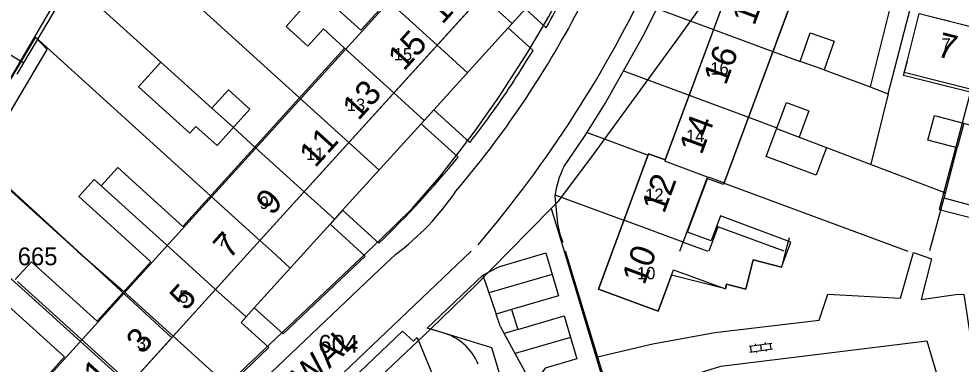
# Model space of a CAD drawing. Extents: x 148816 to 151297, y 399515 to 402500.
# Drawn here: x 149828.5 to 149923.7, y 400988.6 to 401023.5 of the extents above; entities that cross this region are included whole.
import ezdxf

# ---------------------------------------------------------------- set-up
doc = ezdxf.new("R2010")
doc.units = 0
for name, color, linetype in [('B01 Hoofdgebouw  [D] Norm', 7, 'Continuous'), ('B01 Hoofdgebouw  [T] Norm', 7, 'Continuous'), ('B01 hoofgebouw', 7, 'Continuous'), ('B02 Bijgebouw  [D] Norm', 7, 'Continuous'), ('B07 Tussenmuur  [D] Norm', 7, 'Continuous'), ('G01 perceelsgrens', 7, 'Continuous'), ('S02 Open verharding  Norm', 7, 'Continuous'), ('T04 Haag heg  [D] Gem', 7, 'Continuous'), ('T04 Haag heg  [D] Norm', 7, 'Continuous'), ('V00 Kant verharding algemeen  [D] Norm', 7, 'Continuous'), ('V00 Kant verharding algemeen  [T] Norm', 7, 'Continuous'), ('V00 Kant verharding algemeen secundair  [T] Gem', 7, 'Continuous'), ('Z01 perceelnummer', 7, 'Continuous'), ('Z02 huisnummer', 7, 'Continuous'), ('Z02 Huisnummer  [Tekst] Norm', 7, 'Continuous'), ('Z06 straatnaam', 7, 'Continuous')]:
    doc.layers.add(name, color=color, linetype=linetype)

msp = doc.modelspace()

# ---------------------------------------------------------------- linework, layer by layer
at = {"layer": 'B01 Hoofdgebouw  [D] Norm'}
for p, q in [((149863.069, 401022.333), (149856.556, 401028.239)), ((149863.069, 401022.333), (149868.641, 401028.477)), ((149857.083, 401024.461), (149855.515, 401022.732)), ((149857.713, 401020.739), (149855.515, 401022.732)), ((149859.281, 401022.467), (149857.713, 401020.739)), ((149861.426, 401020.522), (149859.281, 401022.467)), ((149905.52, 401022.42), (149899.714, 401006.736)), ((149845.085, 401002.502), (149861.426, 401020.522)), ((149893.82, 401009.24), (149893.767, 401009.098)), ((149836.833, 401006.629), (149838.503, 401008.471)), ((149845.085, 401002.502), (149838.503, 401008.471)), ((149836.138, 401007.259), (149834.568, 401005.527)), ((149895.289, 401000), (149898.069, 401007.504)), ((149899.714, 401006.736), (149898.017, 401007.364)), ((149840.662, 401000), (149834.568, 401005.527)), ((149840.662, 401000), (149841.84, 400998.933)), ((149829.795, 400998.952), (149828.163, 400997.15)), ((149836.422, 400992.95), (149829.795, 400998.952)), ((149841.84, 400998.933), (149836.422, 400992.95)), ((149826.741, 400995.133), (149833.144, 400989.33)), ((149833.144, 400989.33), (149830.135, 400986.01))]:
    msp.add_line(p, q, dxfattribs=at)
msp.add_lwpolyline([(149932.37, 401015.62), (149932.014, 401014.215), (149917.884, 401017.775), (149918.24, 401019.18)], dxfattribs=at)
at = {"layer": 'B01 Hoofdgebouw  [T] Norm'}
for p, q in [((149851.88, 401000), (149880.02, 401031.03)), ((149893.82, 401009.24), (149901.26, 401029.33)), ((149907.26, 401027.11), (149905.52, 401022.42)), ((149918.24, 401019.18), (149919.46, 401024.03)), ((149919.46, 401024.03), (149933.59, 401020.47)), ((149888.49, 401000), (149892.12, 401009.85)), ((149892.12, 401009.85), (149893.82, 401009.24)), ((149906.33, 401001.38), (149905.98, 401000)), ((149835.11, 400981.5), (149851.88, 401000)), ((149887.07, 400996.16), (149888.49, 401000)), ((149905.98, 401000), (149905.57, 400998.4)), ((149902.7, 400999.13), (149901.96, 400996.19)), ((149905.57, 400998.4), (149902.7, 400999.13)), ((149894.45, 400997.58), (149893.1, 400993.94)), ((149899.89, 400996.2), (149894.45, 400997.58)), ((149893.1, 400993.94), (149887.07, 400996.16)), ((149900.01, 400996.69), (149899.89, 400996.2)), ((149901.96, 400996.19), (149900.01, 400996.69))]:
    msp.add_line(p, q, dxfattribs=at)
at = {"layer": 'B01 hoofgebouw'}
for points in [[(149843.009, 401000), (149874.902, 401035.174), (149872.586, 401037.273), (149873.711, 401039.608), (149875.5, 401038.84)], [(149851.884, 401000), (149880.02, 401031.03), (149877.95, 401032.91), (149878.72, 401033.68), (149880.09, 401036.87), (149875.5, 401038.84)], [(149905.52, 401022.42), (149907.26, 401027.11), (149901.26, 401029.33), (149893.82, 401009.24), (149892.12, 401009.85), (149888.487, 401000)], [(149918.24, 401019.181), (149919.46, 401024.031), (149933.59, 401020.47), (149932.37, 401015.62)], [(149898.142, 401007.541), (149899.776, 401006.936), (149905.52, 401022.42)], [(149918.24, 401019.181), (149917.968, 401018.101), (149932.098, 401014.54), (149932.37, 401015.62)], [(149906.164, 401000), (149906.513, 401000.941), (149899.389, 401003.585), (149898.446, 401001.044), (149896.064, 401001.928), (149898.142, 401007.541)], [(149831.57, 400985.03), (149830.449, 400986.148), (149843.009, 401000)], [(149831.57, 400985.03), (149835.11, 400981.5), (149851.884, 401000)], [(149888.487, 401000), (149887.07, 400996.16), (149893.1, 400993.94)], [(149893.1, 400993.94), (149894.658, 400998.14), (149899.89, 400996.2), (149900.01, 400996.69), (149901.96, 400996.19), (149902.7, 400999.13), (149905.57, 400998.4), (149906.164, 401000)]]:
    msp.add_lwpolyline(points, dxfattribs=at)
at = {"layer": 'B02 Bijgebouw  [D] Norm'}
for p, q in [((149850.2, 401012.508), (149848.025, 401014.459)), ((149923.984, 401012.947), (149923.322, 401010.442)), ((149905.069, 401012.394), (149907.332, 401011.542)), ((149899.137, 401002.483), (149898.208, 401000)), ((149905.837, 401000), (149899.137, 401002.483))]:
    msp.add_line(p, q, dxfattribs=at)
for points in [[(149910.867, 401021.227), (149909.858, 401018.33), (149907.439, 401019.172), (149908.448, 401022.069)], [(149842.845, 401019.103), (149848.025, 401014.459), (149849.693, 401016.319), (149851.868, 401014.368), (149848.557, 401010.677), (149846.404, 401012.608), (149845.805, 401011.94), (149840.604, 401016.604)], [(149909.065, 401007.686), (149904.012, 401009.589), (149906.069, 401015.051), (149908.332, 401014.199), (149907.332, 401011.542), (149910.121, 401010.492)], [(149927.372, 401012.051), (149925.366, 401004.463), (149921.979, 401005.358), (149923.322, 401010.442), (149920.354, 401011.226), (149921.016, 401013.731)]]:
    msp.add_lwpolyline(points, close=True, dxfattribs=at)
at = {"layer": 'B07 Tussenmuur  [D] Norm'}
for p, q in [((149870.76, 401020.819), (149865.786, 401025.329)), ((149870.76, 401020.819), (149865.786, 401025.329)), ((149898.698, 401022.407), (149904.698, 401020.187)), ((149898.698, 401022.407), (149904.698, 401020.187)), ((149866.4, 401016.011), (149861.426, 401020.522)), ((149866.4, 401016.011), (149861.426, 401020.522)), ((149861.853, 401010.997), (149856.879, 401015.508)), ((149861.853, 401010.997), (149856.879, 401015.508)), ((149896.241, 401015.767), (149902.241, 401013.547)), ((149896.241, 401015.767), (149902.241, 401013.547)), ((149857.336, 401006.016), (149852.362, 401010.527)), ((149857.336, 401006.016), (149852.362, 401010.527)), ((149898.069, 401007.504), (149893.767, 401009.098)), ((149898.069, 401007.504), (149893.767, 401009.098)), ((149844.143, 401000), (149836.138, 401007.259)), ((149844.143, 401000), (149836.138, 401007.259)), ((149852.865, 401001.087), (149847.892, 401005.597)), ((149852.865, 401001.087), (149847.892, 401005.597)), ((149895.629, 401000.921), (149889.646, 401003.138)), ((149895.629, 401000.921), (149889.646, 401003.138)), ((149848.394, 400996.157), (149844.156, 401000)), ((149848.394, 400996.157), (149844.156, 401000)), ((149839.762, 400986.631), (149828.386, 400996.948)), ((149839.762, 400986.631), (149828.386, 400996.948)), ((149839.131, 400995.941), (149844.114, 400991.43)), ((149839.131, 400995.941), (149844.114, 400991.43))]:
    msp.add_line(p, q, dxfattribs=at)
at = {"layer": 'G01 perceelsgrens'}
for points in [[(149829.015, 401019.031), (149833.208, 401026.13), (149845.925, 401047.958)], [(149863.801, 401000), (149865.026, 401001.157), (149868.26, 401004.333), (149871.009, 401007.501), (149873, 401010.039), (149874.615, 401012.183), (149877.022, 401015.562), (149879.945, 401020.11), (149882.063, 401023.736), (149884.004, 401027.623), (149886.649, 401033.19), (149887.378, 401035.176)], [(149882.298, 401004.311), (149883.038, 401005.064), (149886.288, 401009.413), (149895.362, 401021.841), (149900.904, 401029.582)], [(149816.297, 401024.758), (149817.187, 401026.195), (149829.015, 401019.031)], [(149921.496, 401004.212), (149932.401, 401001.425), (149932.984, 401014.266), (149934.503, 401020.467), (149933.59, 401020.47), (149926.301, 401022.307), (149921.496, 401004.212)], [(149828.349, 401017.902), (149829.015, 401019.031)], [(149834.463, 401000), (149824.817, 401008.868), (149821.462, 401002.835)], [(149878.058, 401000), (149882.298, 401004.311)], [(149882.298, 401004.311), (149883.6, 401000)], [(149824.612, 401000), (149839.629, 400986.484), (149843.964, 400991.265), (149834.463, 401000)], [(149837.949, 400975.343), (149851.425, 400988.306), (149863.801, 401000)], [(149870.121, 400992.183), (149871.217, 400993.223), (149874.559, 400996.443), (149878.058, 401000)], [(149883.6, 401000), (149893.387, 400967.581), (149901.028, 400942.025), (149910.946, 400909.409), (149922.179, 400872.258), (149929.935, 400846.69), (149934.58, 400845.21)], [(149823.773, 400944.568), (149823.407, 400945.604), (149823.369, 400946.641), (149823.489, 400947.357), (149823.825, 400948.159), (149825.729, 400950.057), (149847.683, 400970.87), (149870.121, 400992.183)], [(149870.121, 400992.183), (149876.273, 400990.292), (149885.433, 400959.843), (149897.728, 400918.553), (149908.208, 400883.742), (149916.979, 400854.398), (149921.351, 400840.367)]]:
    msp.add_lwpolyline(points, dxfattribs=at)
at = {"layer": 'S02 Open verharding  Norm'}
for p, q in [((149902.289, 400990.419), (149904.568, 400990.731)), ((149902.37, 400989.825), (149904.649, 400990.137)), ((149902.519, 400989.845), (149902.438, 400990.44)), ((149902.913, 400990.656), (149902.933, 400990.507)), ((149903.428, 400990.575), (149903.51, 400989.981)), ((149903.903, 400990.792), (149903.924, 400990.643)), ((149904.5, 400990.116), (149904.419, 400990.711)), ((149903.014, 400989.913), (149903.035, 400989.764)), ((149904.005, 400990.049), (149904.025, 400989.9))]:
    msp.add_line(p, q, dxfattribs=at)
at = {"layer": 'T04 Haag heg  [D] Gem'}
for p, q in [((149837.034, 401033.502), (149817.382, 401000)), ((149856.879, 401015.508), (149838.351, 401032.324)), ((149842.845, 401019.103), (149833.538, 401027.542)), ((149878.336, 401023.007), (149875.268, 401025.79)), ((149892.975, 401024.527), (149898.698, 401022.407)), ((149847.892, 401005.597), (149830.2, 401021.64)), ((149873.828, 401018.036), (149870.76, 401020.819)), ((149819.29, 401000), (149831.368, 401020.397)), ((149904.698, 401020.187), (149907.439, 401019.172)), ((149889.602, 401018.226), (149896.241, 401015.767)), ((149909.858, 401018.33), (149914.52, 401016.604)), ((149869.468, 401013.228), (149866.4, 401016.011)), ((149916.347, 401015.928), (149914.575, 401008.802)), ((149902.241, 401013.547), (149905.104, 401012.487)), ((149852.362, 401010.527), (149850.189, 401012.497)), ((149885.913, 401012.007), (149892.074, 401009.725)), ((149864.921, 401008.214), (149861.853, 401010.997)), ((149910.121, 401010.492), (149922.123, 401005.903)), ((149834.436, 401000), (149824.581, 401008.936)), ((149899.766, 401006.876), (149918.338, 401000)), ((149860.404, 401003.233), (149857.336, 401006.016)), ((149882.678, 401005.719), (149889.646, 401003.138)), ((149921.944, 401005.367), (149920.516, 401000.048)), ((149854.064, 401000), (149852.865, 401001.087)), ((149895.629, 401000.921), (149898.117, 401000)), ((149834.436, 401000), (149839.131, 400995.941)), ((149855.935, 400998.304), (149854.064, 401000)), ((149851.465, 400993.373), (149848.394, 400996.157)), ((149849.677, 400986.388), (149844.114, 400991.43))]:
    msp.add_line(p, q, dxfattribs=at)
at = {"layer": 'T04 Haag heg  [D] Norm'}
for p, q in [((149877.947, 401022.578), (149870.431, 401014.29)), ((149869.155, 401012.883), (149861.228, 401004.142)), ((149859.952, 401002.734), (149852.304, 400994.299))]:
    msp.add_line(p, q, dxfattribs=at)
at = {"layer": 'V00 Kant verharding algemeen  [D] Norm'}
for points in [[(149881.796, 401022.597), (149879.693, 401024.504), (149877.947, 401022.578), (149880.458, 401020.301)], [(149818.501, 400998.667), (149831.368, 401020.397), (149830.2, 401021.64), (149816.475, 400998.633)], [(149874.071, 401010.989), (149870.431, 401014.29), (149869.155, 401012.883), (149872.882, 401009.503)], [(149864.89, 401000.821), (149861.228, 401004.142), (149859.952, 401002.734), (149863.501, 400999.515)], [(149855.223, 400991.652), (149852.304, 400994.299), (149850.965, 400992.822), (149853.773, 400990.276)]]:
    msp.add_lwpolyline(points, dxfattribs=at)
at = {"layer": 'V00 Kant verharding algemeen  [T] Norm'}
for p, q in [((149891.55, 401021.69), (149894.7, 401027.96)), ((149916.933, 401026.327), (149914.52, 401016.604)), ((149916.347, 401015.928), (149918.909, 401025.892)), ((149887.76, 401014.95), (149891.55, 401021.69)), ((149914.52, 401016.604), (149916.347, 401015.928)), ((149885.72, 401011.7), (149887.76, 401014.95)), ((149883.58, 401008.54), (149885.72, 401011.7)), ((149882.66, 401005.58), (149882.93, 401002.81)), ((149882.93, 401002.81), (149883.16, 401001.75)), ((149883.16, 401001.75), (149883.46, 401000.91)), ((149822.5, 400950.89), (149874.22, 401000)), ((149866.58, 400999.67), (149864.95, 400998.15)), ((149932.18, 400840.77), (149883.74, 401000)), ((149855.223, 400991.652), (149863.504, 400999.512)), ((149864.95, 400998.15), (149820.39, 400955.82)), ((149878.291, 400994.112), (149876.739, 400993.657)), ((149877.18, 400992.37), (149876.739, 400993.657)), ((149871.25, 400991.8), (149869.77, 400992.23)), ((149877.18, 400992.37), (149877.545, 400991.7)), ((149878.916, 400992.102), (149877.545, 400991.7)), ((149848.19, 400973.79), (149867.29, 400991.95)), ((149867.29, 400991.95), (149868.39, 400990.93)), ((149868.39, 400990.93), (149868.76, 400991.28)), ((149868.76, 400991.28), (149870.67, 400986.65)), ((149845.874, 400982.778), (149853.773, 400990.276))]:
    msp.add_line(p, q, dxfattribs=at)
for points in [[(149875.39, 400997.59), (149877.021, 400998.448), (149881.752, 400999.834), (149883.022, 400995.498), (149878.291, 400994.112), (149878.916, 400992.102), (149883.613, 400993.478), (149884.888, 400989.125), (149881.686, 400988.187), (149880.962, 400987.171), (149880.64, 400986.03)], [(149886.979, 400989.352), (149892.551, 400990.649), (149898.818, 400991.783), (149909.353, 400993.047), (149910.227, 400995.666), (149917.596, 400995.26), (149918.89, 400999.886), (149920.723, 400999.239), (149919.68, 400995.147), (149923.182, 400995.653), (149923.97, 400995.684), (149925.739, 400984.078), (149926.284, 400982.129), (149930.601, 400982.386)], [(149888.322, 400984.939), (149899.448, 400988.413), (149920.238, 400990.94), (149925.55, 400973.017), (149929.745, 400959.347), (149928.63, 400958.857), (149930.702, 400952.124)]]:
    msp.add_lwpolyline(points, dxfattribs=at)
for centre, radius, start, end in [((149794.083, 401072.207), 100.771, 330.50774, 334.63569), ((149782.904, 401079.024), 120.864, 319.58766, 335.02881), ((149797.286, 401070.38), 99.08, 319.52866, 332.29794), ((149794.083, 401072.207), 100.771, 324.84184, 328.99663), ((149796.386, 401071.9), 98.717, 321.90082, 324.21816), ((149796.386, 401071.9), 98.717, 313.94302, 320.79591), ((149891.393, 401004.489), 8.801, 152.59177, 172.87661), ((149850.459, 401021.073), 26.795, 306.98856, 325.95088), ((149869.859, 400986.5), 5.48, 22.5351, 75.29229)]:
    msp.add_arc(centre, radius, start, end, dxfattribs=at)
at = {"layer": 'V00 Kant verharding algemeen secundair  [T] Gem'}
for p, q in [((149869.77, 400992.23), (149875.39, 400997.59)), ((149875.39, 400997.59), (149876.739, 400993.657)), ((149882.387, 400997.666), (149876.005, 400995.797)), ((149880.64, 400986.03), (149877.545, 400991.7)), ((149884.25, 400991.301), (149878.657, 400989.664))]:
    msp.add_line(p, q, dxfattribs=at)

# ---------------------------------------------------------------- texts
at = {"layer": 'Z01 perceelnummer'}
for s, p in [('665', (149828.403, 400998.591)), ('604', (149858.783, 400989.755))]:
    msp.add_text(s, height=1.8, dxfattribs=at).set_placement(p)
at = {"layer": 'Z02 huisnummer'}
for s, rotation, p in [('17', 47.79566, (149871.305, 401022.852)), ('18', 69.69875, (149902.812, 401022.722)), ('15', 47.79566, (149867.414, 401018.139)), ('7', 345.8804, (149921.136, 401019.739)), ('16', 69.69875, (149899.937, 401016.698)), ('13', 47.79566, (149862.808, 401013.122)), ('14', 69.69875, (149897.494, 401009.67)), ('11', 47.79566, (149858.45, 401008.367)), ('12', 69.7525, (149893.707, 401003.73)), ('9', 47.79566, (149854.08, 401003.528)), ('7', 47.79566, (149849.78, 400999.124)), ('10', 69.64504, (149891.705, 400996.507)), ('5', 47.79566, (149845.376, 400993.897)), ('3', 47.79566, (149840.976, 400989.496)), ('1', 47.79566, (149836.658, 400986.303))]:
    msp.add_text(s, height=2.5, rotation=rotation, dxfattribs=at).set_placement(p)
at = {"layer": 'Z02 Huisnummer  [Tekst] Norm'}
for s, p in [('7', (149921.723, 401020.279)), ('15', (149866.386, 401019.296)), ('16', (149898.364, 401017.859)), ('13', (149861.644, 401014.18)), ('14', (149895.917, 401011.029)), ('11', (149857.524, 401009.231)), ('12', (149891.794, 401005.092)), ('9', (149852.839, 401004.281)), ('7', (149848.606, 401000.5)), ('10', (149890.96, 400997.17)), ('5', (149844.717, 400994.8)), ('3', (149840.439, 400990.108))]:
    msp.add_text(s, height=1.25, dxfattribs=at).set_placement(p)
at = {"layer": 'Z06 straatnaam'}
for s, rotation, p in [('CATHARINASTRAAT', 347.46498, (149917.362, 401029.569)), ('SELISSENWAL', 42.89389, (149845.579, 400974.811))]:
    msp.add_text(s, height=2.5, rotation=rotation, dxfattribs=at).set_placement(p)

doc.saveas('drawing.dxf')
